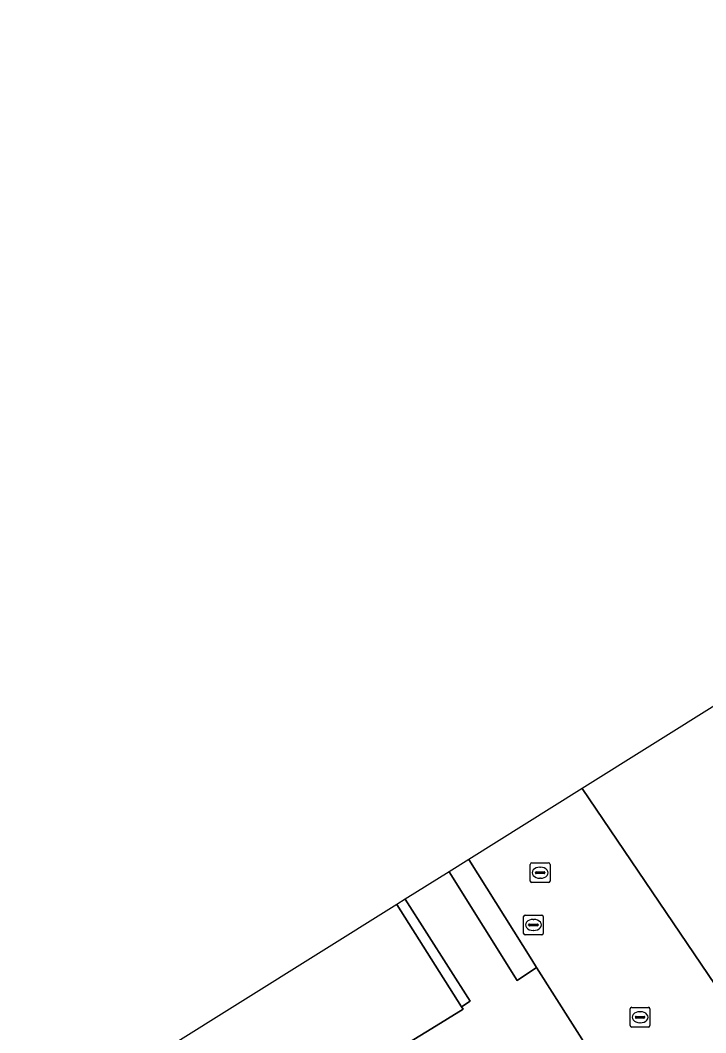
# Model space of a CAD drawing. Extents: x 158455 to 159797, y 387218 to 388672.
# Drawn here: x 158662.6 to 158697.3, y 388005.1 to 388056.4 of the extents above; entities that cross this region are included whole.
import ezdxf

# ---------------------------------------------------------------- set-up
doc = ezdxf.new("R2010")
doc.units = 0
for name, color, linetype in [('IMGEO_Rijbaan_lokaal_gesloten', 7, 'Continuous'), ('IMGEO_Rioolput', 7, 'Continuous'), ('IMGEO_Voetpad_open', 7, 'Continuous')]:
    doc.layers.add(name, color=color, linetype=linetype)

msp = doc.modelspace()

# ---------------------------------------------------------------- linework, layer by layer
at = {"layer": 'IMGEO_Rijbaan_lokaal_gesloten'}
for points in [[(158750.198, 388056.37), (158722.39, 388037.107), (158690.997, 388017.476), (158699.164, 388005.446)], [(158752.139, 387920.533), (158744.044, 387933.465), (158737.513, 387943.899), (158735.552, 387947.084), (158732.398, 387952.094), (158729.154, 387957.3), (158721.495, 387969.575), (158717.131, 387976.644), (158711.737, 387985.247), (158706.858, 387993.094), (158702.152, 388000.597), (158699.396, 388005.012), (158699.164, 388005.446), (158690.997, 388017.476), (158685.259, 388013.888)], [(158685.259, 388013.888), (158688.458, 388008.806), (158688.698, 388008.425), (158694.042, 388000.004), (158694.44, 387999.263), (158707.039, 387978.651), (158707.778, 387977.617), (158719.801, 387958.174), (158723.167, 387953.006), (158750.162, 387909.734), (158750.293, 387909.525), (158760.12, 387917.148), (158758.668, 387916.966)]]:
    msp.add_lwpolyline(points, dxfattribs=at)
msp.add_lwpolyline([(158551.782, 387930.421), (158555.076, 387925.231), (158585.207, 387943.981), (158586.704, 387944.915), (158674.848, 388000), (158679.799, 388003.099), (158680.443, 388003.507), (158681.258, 388004.023), (158683.398, 388005.331), (158684.977, 388006.315), (158684.901, 388006.431), (158681.622, 388011.613), (158681.622, 388011.613)], close=True, dxfattribs=at)
at = {"layer": 'IMGEO_Rioolput'}
for p, q in [((158688.452, 388013.714), (158689.304, 388013.714)), ((158688.377, 388012.788), (158688.377, 388013.64)), ((158688.636, 388013.208), (158688.636, 388013.22)), ((158689.074, 388013.171), (158688.676, 388013.171)), ((158688.679, 388013.257), (158689.077, 388013.257)), ((158688.865, 388013.494), (158688.89, 388013.494)), ((158689.12, 388013.22), (158689.12, 388013.208)), ((158689.378, 388013.64), (158689.378, 388012.788)), ((158689.304, 388012.714), (158688.452, 388012.714)), ((158688.888, 388012.934), (158688.863, 388012.934)), ((158688.037, 388010.147), (158688.037, 388010.999)), ((158688.112, 388011.073), (158688.964, 388011.073)), ((158688.296, 388010.567), (158688.296, 388010.579)), ((158688.339, 388010.616), (158688.737, 388010.616)), ((158688.525, 388010.853), (158688.55, 388010.853)), ((158688.78, 388010.579), (158688.78, 388010.567)), ((158689.038, 388010.999), (158689.038, 388010.147)), ((158688.964, 388010.073), (158688.112, 388010.073)), ((158688.734, 388010.53), (158688.336, 388010.53)), ((158688.548, 388010.293), (158688.523, 388010.293)), ((158693.437, 388005.475), (158693.437, 388006.327)), ((158693.512, 388006.401), (158694.364, 388006.401)), ((158693.925, 388006.181), (158693.95, 388006.181)), ((158694.438, 388006.327), (158694.438, 388005.475)), ((158693.696, 388005.895), (158693.696, 388005.907)), ((158694.134, 388005.858), (158693.736, 388005.858)), ((158693.739, 388005.944), (158694.137, 388005.944)), ((158693.948, 388005.621), (158693.923, 388005.621)), ((158694.18, 388005.907), (158694.18, 388005.895)), ((158694.364, 388005.401), (158693.512, 388005.401))]:
    msp.add_line(p, q, dxfattribs=at)
for points in [[(158688.452, 388013.714), (158689.304, 388013.714)], [(158688.377, 388012.788), (158688.377, 388013.64)], [(158689.378, 388013.64), (158689.378, 388012.788)], [(158689.304, 388012.714), (158688.452, 388012.714)], [(158688.037, 388010.147), (158688.037, 388010.999)], [(158688.112, 388011.073), (158688.964, 388011.073)], [(158689.038, 388010.999), (158689.038, 388010.147)], [(158688.964, 388010.073), (158688.112, 388010.073)], [(158693.437, 388005.475), (158693.437, 388006.327)], [(158693.512, 388006.401), (158694.364, 388006.401)], [(158694.438, 388006.327), (158694.438, 388005.475)], [(158694.364, 388005.401), (158693.512, 388005.401)]]:
    msp.add_lwpolyline(points, dxfattribs=at)
for centre, radius, start, end in [((158688.454, 388013.638), 0.0765, 91.552, 178.448), ((158688.454, 388013.638), 0.0765, 91.552, 178.448), ((158689.302, 388013.638), 0.0765, 1.552, 88.448), ((158689.302, 388013.638), 0.0765, 1.552, 88.448), ((158688.676, 388013.217), 0.0403, 85.8775, 175.7526), ((158688.673, 388013.207), 0.0366, 178.938, 274.7102), ((158689.077, 388013.214), 0.043, 264.8664, 352.4533), ((158689.081, 388013.219), 0.0386, 1.7309, 96.639), ((158688.454, 388012.79), 0.0765, 181.552, 268.448), ((158688.454, 388012.79), 0.0765, 181.552, 268.448), ((158689.302, 388012.79), 0.0765, 271.552, 358.448), ((158689.302, 388012.79), 0.0765, 271.552, 358.448), ((158688.114, 388010.997), 0.0765, 91.552, 178.448), ((158688.114, 388010.997), 0.0765, 91.552, 178.448), ((158688.336, 388010.576), 0.0403, 85.8775, 175.7526), ((158688.741, 388010.578), 0.0386, 1.7309, 96.639), ((158688.962, 388010.997), 0.0765, 1.552, 88.448), ((158688.962, 388010.997), 0.0765, 1.552, 88.448), ((158688.114, 388010.149), 0.0765, 181.552, 268.448), ((158688.114, 388010.149), 0.0765, 181.552, 268.448), ((158688.333, 388010.566), 0.0366, 178.938, 274.7102), ((158688.737, 388010.573), 0.043, 264.8664, 352.4533), ((158688.962, 388010.149), 0.0765, 271.552, 358.448), ((158688.962, 388010.149), 0.0765, 271.552, 358.448), ((158693.514, 388006.325), 0.0765, 91.552, 178.448), ((158693.514, 388006.325), 0.0765, 91.552, 178.448), ((158694.362, 388006.325), 0.0765, 1.552, 88.448), ((158694.362, 388006.325), 0.0765, 1.552, 88.448), ((158693.514, 388005.477), 0.0765, 181.552, 268.448), ((158693.514, 388005.477), 0.0765, 181.552, 268.448), ((158693.736, 388005.904), 0.0403, 85.8775, 175.7526), ((158693.733, 388005.894), 0.0366, 178.938, 274.7102), ((158694.137, 388005.901), 0.043, 264.8664, 352.4533), ((158694.141, 388005.906), 0.0386, 1.7309, 96.639), ((158694.362, 388005.477), 0.0765, 271.552, 358.448), ((158694.362, 388005.477), 0.0765, 271.552, 358.448)]:
    msp.add_arc(centre, radius, start, end, dxfattribs=at)
for centre, major_axis, ratio, start_param, end_param in [((158688.864, 388013.214), (-0.387, 0.002), 0.722429, 4.712389, 7.853982), ((158688.889, 388013.214), (-0.39, 0.002), 0.717154, 1.570796, 4.712389), ((158688.524, 388010.573), (-0.387, 0.002), 0.722429, 4.712389, 7.853982), ((158688.549, 388010.573), (-0.39, 0.002), 0.717154, 1.570796, 4.712389), ((158693.924, 388005.901), (-0.387, 0.002), 0.722429, 4.712389, 7.853982), ((158693.949, 388005.901), (-0.39, 0.002), 0.717154, 1.570796, 4.712389)]:
    msp.add_ellipse(centre, major_axis=major_axis, ratio=ratio, start_param=start_param, end_param=end_param, dxfattribs=at)
at = {"layer": 'IMGEO_Voetpad_open'}
for points in [[(158684.268, 388013.268), (158684.268, 388013.268), (158687.718, 388007.757), (158688.698, 388008.425), (158688.458, 388008.806), (158685.259, 388013.888)], [(158681.622, 388011.613), (158681.622, 388011.613), (158684.901, 388006.431), (158685.326, 388006.709), (158682.049, 388011.881)]]:
    msp.add_lwpolyline(points, close=True, dxfattribs=at)
for points in [[(158693.062, 387999.357), (158694.042, 388000.004), (158688.698, 388008.425), (158687.718, 388007.757), (158684.268, 388013.268), (158684.268, 388013.268), (158682.049, 388011.881)], [(158682.049, 388011.881), (158685.326, 388006.709), (158684.901, 388006.431), (158684.977, 388006.315), (158683.398, 388005.331), (158681.258, 388004.023), (158682.361, 388002.322), (158684.358, 388003.531)]]:
    msp.add_lwpolyline(points, dxfattribs=at)

doc.saveas('drawing.dxf')
